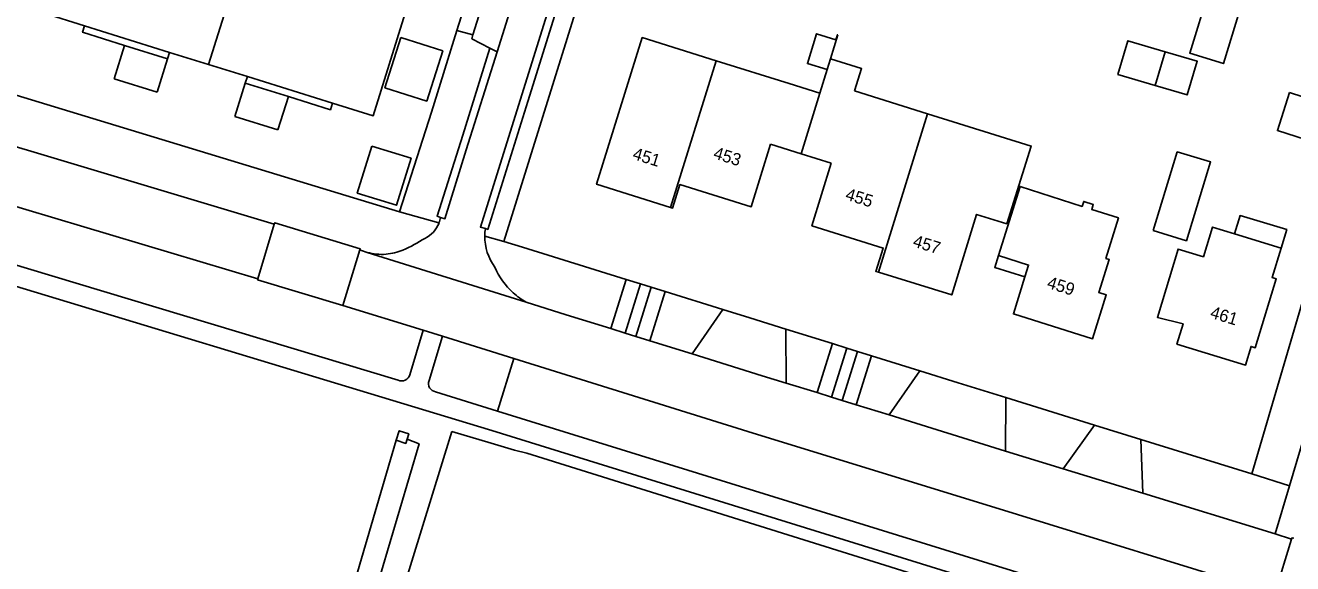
# Model space of a CAD drawing. Extents: x 194485 to 197793, y 468269 to 470822.
# Drawn here: x 197524 to 197647.7, y 468733.3 to 468785.8 of the extents above; entities that cross this region are included whole.
import ezdxf

# ---------------------------------------------------------------- set-up
doc = ezdxf.new("R2010")
doc.units = 0
for name, color, linetype in [('BGT begrenzing pand op maaiveld onder overbouw', 7, 'Continuous'), ('BGT grensvlak begroeid terreindeel', 7, 'Continuous'), ('BGT grensvlak begroeid terreindeel LR', 7, 'Continuous'), ('BGT grensvlak gebouwinstallatie plus 1', 7, 'Continuous'), ('BGT grensvlak onbegroeid terreindeel', 7, 'Continuous'), ('BGT grensvlak pand deel overbouw', 7, 'Continuous'), ('BGT grensvlak pand op maaiveld', 7, 'Continuous'), ('BGT grensvlak pand op maaiveld LR', 7, 'Continuous'), ('BGT grensvlak wegdeel', 7, 'Continuous'), ('BGT lijnelement scheiding hek', 7, 'Continuous'), ('BGT tekst huisnummerreeks', 7, 'Continuous')]:
    doc.layers.add(name, color=color, linetype=linetype)

msp = doc.modelspace()

# ---------------------------------------------------------------- linework, layer by layer
at = {"layer": 'BGT begrenzing pand op maaiveld onder overbouw'}
for p, q in [((197529.81, 468785.71), (197538.11, 468783.12)), ((197545.69, 468780.76), (197553.99, 468778.18))]:
    msp.add_line(p, q, dxfattribs=at)
at = {"layer": 'BGT grensvlak begroeid terreindeel'}
for p, q in [((197554.4, 468709.89), (197565.65, 468746.15)), ((197565.65, 468746.15), (197569.48, 468745.03)), ((197569.48, 468745.03), (197571.77, 468744.34)), ((197571.77, 468744.34), (197572.97, 468744.05)), ((197572.97, 468744.05), (197636.3, 468724.27))]:
    msp.add_line(p, q, dxfattribs=at)
msp.add_lwpolyline([(197560.2, 468745.3), (197549.12, 468707.48), (197551.13, 468706.74), (197562.45, 468744.95), (197561.27, 468745.42)], dxfattribs=at)
at = {"layer": 'BGT grensvlak begroeid terreindeel LR'}
for p, q in [((197560.55, 468767.58), (197564.39, 468766.49)), ((197568.86, 468765.22), (197570.73, 468764.68)), ((197643.7, 468742.02), (197647.37, 468740.86))]:
    msp.add_line(p, q, dxfattribs=at)
at = {"layer": 'BGT grensvlak gebouwinstallatie plus 1'}
for p, q in [((197533.71, 468783.8), (197532.7, 468780.55)), ((197537.91, 468782.48), (197536.9, 468779.24)), ((197532.7, 468780.55), (197536.9, 468779.24)), ((197544.48, 468776.88), (197545.49, 468780.13)), ((197548.68, 468775.57), (197549.69, 468778.81)), ((197544.48, 468776.88), (197548.68, 468775.57))]:
    msp.add_line(p, q, dxfattribs=at)
for points in [[(197634.26, 468779.9), (197630.63, 468780.97), (197631.6, 468784.26), (197635.23, 468783.19)], [(197557.84, 468773.99), (197561.66, 468772.8), (197560.23, 468768.22), (197556.41, 468769.41), (197557.84, 468773.99)], [(197642.02, 468765.44), (197642.55, 468767.22), (197647.11, 468765.84), (197646.56, 468764.05)], [(197618.97, 468763.33), (197618.62, 468762.16), (197621.56, 468761.25)]]:
    msp.add_lwpolyline(points, dxfattribs=at)
at = {"layer": 'BGT grensvlak onbegroeid terreindeel'}
for p, q in [((197579.85, 468793.94), (197570.73, 468764.68)), ((197643.7, 468742.02), (197654.08, 468777.4)), ((197570.73, 468764.68), (197572.55, 468764.12)), ((197572.55, 468764.12), (197582.65, 468760.98)), ((197584.04, 468760.55), (197585.09, 468760.22)), ((197586.45, 468759.8), (197592.09, 468758.05)), ((197598.24, 468756.14), (197602.77, 468754.73)), ((197604.17, 468754.3), (197605.22, 468753.97)), ((197606.58, 468753.55), (197611.29, 468752.09)), ((197619.71, 468749.47), (197628.36, 468746.79)), ((197632.86, 468745.39), (197643.7, 468742.02))]:
    msp.add_line(p, q, dxfattribs=at)
for points in [[(197498.55, 468793.59), (197496.74, 468786.96), (197520.12, 468779.86), (197560.55, 468767.58)], [(197560.55, 468767.58), (197563.65, 468777.28), (197566.14, 468785.27)], [(197560.2, 468745.3), (197560.51, 468746.24), (197561.44, 468745.93), (197561.27, 468745.42)], [(197561.27, 468745.42), (197561.14, 468745), (197560.2, 468745.3)]]:
    msp.add_lwpolyline(points, dxfattribs=at)
at = {"layer": 'BGT grensvlak pand deel overbouw'}
for p, q in [((197533.71, 468783.8), (197537.91, 468782.48)), ((197537.91, 468782.48), (197538.11, 468783.12)), ((197545.69, 468780.76), (197545.49, 468780.13)), ((197545.49, 468780.13), (197549.69, 468778.81))]:
    msp.add_line(p, q, dxfattribs=at)
for points in [[(197529.81, 468785.71), (197529.61, 468785.09), (197533.71, 468783.8)], [(197549.69, 468778.81), (197553.79, 468777.53), (197553.99, 468778.18)]]:
    msp.add_lwpolyline(points, dxfattribs=at)
at = {"layer": 'BGT grensvlak pand op maaiveld'}
for p, q in [((197602.6, 468782.48), (197603.32, 468784.82)), ((197538.11, 468783.12), (197541.9, 468781.94)), ((197635.23, 468783.19), (197634.26, 468779.9)), ((197541.9, 468781.94), (197545.69, 468780.76)), ((197598.57, 468780.08), (197591.42, 468782.31)), ((197602.27, 468781.44), (197601.56, 468779.14)), ((197601.56, 468779.14), (197598.57, 468780.08)), ((197612.07, 468777.14), (197604.94, 468779.36)), ((197596.73, 468774.16), (197599.73, 468773.23)), ((197599.73, 468773.23), (197602.67, 468772.31)), ((197642.02, 468765.44), (197646.56, 468764.05))]:
    msp.add_line(p, q, dxfattribs=at)
for points in [[(197530.8, 468802.84), (197525.85, 468786.94), (197529.81, 468785.71)], [(197545.03, 468791.96), (197548.79, 468790.79), (197549.38, 468792.73), (197557.75, 468790.12), (197557.17, 468788.18), (197561.08, 468786.96), (197557.97, 468776.94), (197553.99, 468778.18)], [(197642.84, 468788.34), (197640.93, 468782.04), (197637.65, 468783.04), (197639.57, 468789.33), (197642.84, 468788.34)], [(197560.67, 468784.57), (197559.11, 468779.67), (197563.19, 468778.38), (197564.75, 468783.27), (197560.67, 468784.57)], [(197591.42, 468782.31), (197584.22, 468784.56), (197579.77, 468770.26), (197586.98, 468768.01)], [(197603.32, 468784.82), (197603.26, 468784.84), (197603.11, 468784.36), (197601.24, 468784.94), (197600.34, 468782.04), (197602.27, 468781.44)], [(197634.26, 468779.9), (197637.4, 468778.97), (197638.37, 468782.26), (197635.23, 468783.19)], [(197602.6, 468782.48), (197605.62, 468781.54), (197604.94, 468779.36)], [(197647.36, 468779.2), (197652.86, 468777.44), (197651.68, 468773.75), (197646.19, 468775.5), (197647.36, 468779.2)], [(197607.26, 468761.68), (197614.42, 468759.47), (197616.85, 468767.32), (197619.81, 468766.42), (197622.17, 468773.99), (197612.07, 468777.14)], [(197586.98, 468768.01), (197587.18, 468767.95), (197587.89, 468770.24), (197594.85, 468768.07), (197596.73, 468774.16)], [(197634.08, 468765.76), (197637.32, 468764.76), (197639.67, 468772.44), (197636.42, 468773.42), (197634.08, 468765.76)], [(197602.67, 468772.31), (197600.78, 468766.22), (197607.73, 468764.05), (197607, 468761.76), (197607.26, 468761.68)], [(197621.56, 468761.25), (197620.43, 468757.62), (197628.16, 468755.21), (197629.49, 468759.47), (197628.76, 468759.7), (197629.78, 468762.93), (197629.46, 468763.03), (197630.68, 468766.98), (197628.08, 468767.81), (197628.23, 468768.3), (197627.3, 468768.6), (197627.14, 468768.11), (197621.08, 468770.06), (197618.97, 468763.33)], [(197642.02, 468765.44), (197639.87, 468766.09), (197638.98, 468763.19), (197636.51, 468763.95), (197634.48, 468757.29), (197636.99, 468756.67), (197636.39, 468754.69), (197643.09, 468752.63), (197643.63, 468754.45), (197644.04, 468754.33), (197646.08, 468761.04), (197645.68, 468761.16), (197646.56, 468764.05)], [(197618.97, 468763.33), (197621.92, 468762.38), (197621.56, 468761.25)]]:
    msp.add_lwpolyline(points, dxfattribs=at)
at = {"layer": 'BGT grensvlak pand op maaiveld LR'}
for p, q in [((197541.9, 468781.94), (197545.03, 468791.96)), ((197586.98, 468768.01), (197591.42, 468782.31)), ((197602.27, 468781.44), (197602.6, 468782.48)), ((197601.56, 468779.14), (197599.73, 468773.23)), ((197607.26, 468761.68), (197612.07, 468777.14))]:
    msp.add_line(p, q, dxfattribs=at)
at = {"layer": 'BGT grensvlak wegdeel'}
for p, q in [((197666.78, 468806.27), (197647.37, 468740.86)), ((197567.36, 468789.19), (197566.14, 468785.27)), ((197567.69, 468784.83), (197568.93, 468788.72)), ((197566.14, 468785.27), (197567.69, 468784.83)), ((197569.36, 468783.52), (197570.08, 468783.17)), ((197546.72, 468761.05), (197490.53, 468777.82)), ((197548.32, 468766.38), (197546.72, 468761.05)), ((197555.02, 468758.46), (197556.67, 468763.88)), ((197572.9, 468758.76), (197557.37, 468763.62)), ((197582.65, 468760.98), (197581.16, 468756.19)), ((197584.04, 468760.55), (197582.55, 468755.76)), ((197582.65, 468760.98), (197584.04, 468760.55)), ((197585.09, 468760.22), (197583.6, 468755.43)), ((197586.45, 468759.8), (197584.96, 468755.01)), ((197585.09, 468760.22), (197586.45, 468759.8)), ((197562.83, 468756.04), (197555.02, 468758.46)), ((197576.79, 468757.55), (197572.9, 468758.76)), ((197581.16, 468756.19), (197576.79, 468757.55)), ((197592.09, 468758.05), (197589.08, 468753.73)), ((197592.09, 468758.05), (197594.72, 468757.23)), ((197594.72, 468757.23), (197598.24, 468756.14)), ((197562.83, 468756.04), (197561.53, 468751.69)), ((197564.74, 468755.45), (197562.83, 468756.04)), ((197582.55, 468755.76), (197581.16, 468756.19)), ((197583.6, 468755.43), (197582.55, 468755.76)), ((197598.24, 468756.14), (197598.28, 468750.87)), ((197563.42, 468751.13), (197564.74, 468755.45)), ((197571.7, 468753.27), (197564.74, 468755.45)), ((197584.96, 468755.01), (197583.6, 468755.43)), ((197589.08, 468753.73), (197584.96, 468755.01)), ((197602.77, 468754.73), (197601.28, 468749.95)), ((197602.77, 468754.73), (197604.17, 468754.3)), ((197570.11, 468748.15), (197571.7, 468753.27)), ((197604.17, 468754.3), (197602.68, 468749.51)), ((197605.22, 468753.97), (197603.73, 468749.19)), ((197606.58, 468753.55), (197605.09, 468748.77)), ((197605.22, 468753.97), (197606.58, 468753.55)), ((197611.29, 468752.09), (197608.32, 468747.78)), ((197611.29, 468752.09), (197615.05, 468750.92)), ((197601.28, 468749.95), (197598.28, 468750.87)), ((197615.05, 468750.92), (197619.71, 468749.47)), ((197570.11, 468748.15), (197564.05, 468750.03)), ((197602.68, 468749.51), (197601.28, 468749.95)), ((197603.73, 468749.19), (197602.68, 468749.51)), ((197619.65, 468744.25), (197619.71, 468749.47)), ((197605.09, 468748.77), (197603.73, 468749.19)), ((197605.09, 468748.77), (197608.32, 468747.78)), ((197608.32, 468747.78), (197619.65, 468744.25)), ((197628.36, 468746.79), (197625.3, 468742.53)), ((197628.36, 468746.79), (197632.86, 468745.39)), ((197632.86, 468745.39), (197633.05, 468740.14)), ((197619.65, 468744.25), (197625.3, 468742.53)), ((197633.05, 468740.14), (197625.3, 468742.53)), ((197647.37, 468740.86), (197645.97, 468736.17)), ((197633.05, 468740.14), (197645.97, 468736.17)), ((197645.97, 468736.17), (197647.58, 468735.66)), ((197645.94, 468730.34), (197647.58, 468735.66))]:
    msp.add_line(p, q, dxfattribs=at)
for points in [[(197587.57, 468827.23), (197580.49, 468804.54), (197574.6, 468785.73), (197568.43, 468766.09), (197568.92, 468765.94)], [(197577.8, 468793.56), (197573.05, 468778.35), (197569.15, 468765.86), (197568.92, 468765.94)], [(197571.82, 468788.86), (197570.93, 468785.96), (197570.08, 468783.17)], [(197569.36, 468783.52), (197567.59, 468784.45), (197567.69, 468784.83)], [(197569.36, 468783.52), (197566.73, 468775.05), (197564.21, 468767.14), (197564.54, 468767.03)], [(197570.08, 468783.17), (197567.05, 468773.62), (197564.96, 468766.9), (197564.54, 468767.03)], [(197504.81, 468779.39), (197525.21, 468773.29), (197548.32, 468766.38)], [(197481.33, 468772.89), (197514.11, 468763.03), (197569.55, 468746.25), (197622.79, 468729.73), (197643.24, 468723.39)], [(197560.4, 468751.15), (197529, 468760.62), (197489.79, 468772.43)], [(197556.67, 468763.88), (197556.7, 468763.98), (197548.36, 468766.52), (197548.32, 468766.38)], [(197546.72, 468761.05), (197546.69, 468760.95), (197555.01, 468758.43), (197555.02, 468758.46)], [(197644.01, 468730.93), (197620.85, 468738.08), (197594.53, 468746.16), (197571.7, 468753.27)], [(197598.28, 468750.87), (197595.92, 468751.6), (197589.08, 468753.73)], [(197643.72, 468725.31), (197640.71, 468726.26), (197570.11, 468748.15)], [(197647.58, 468735.66), (197647.62, 468735.8), (197647.79, 468735.76)]]:
    msp.add_lwpolyline(points, dxfattribs=at)
for centre, radius, start, end in [((197561.83, 468767.49), 2.74, 338.7111, 350.4378), ((197561.8, 468767.49), 2.78, 296.0343, 338.8407), ((197574.1, 468765.18), 5.24, 171.6775, 179.586), ((197553.08, 468781), 18.84, 294.4438, 301.8317), ((197574.03, 468765.19), 5.17, 179.6698, 215.5494), ((197558.71, 468768.44), 5, 245.9102, 254.4398), ((197558.8, 468768.7), 5.27, 254.2508, 274.5914), ((197558.79, 468768.75), 5.32, 274.6279, 293.0364), ((197576.59, 468765.18), 7.4, 203.9216, 227.9829), ((197576.6, 468765.16), 7.39, 227.8513, 240.0187), ((197560.72, 468751.94), 0.852, 247.7847, 343.3958), ((197564.18, 468750.83), 0.814, 158.8268, 260.4037)]:
    msp.add_arc(centre, radius, start, end, dxfattribs=at)
at = {"layer": 'BGT lijnelement scheiding hek'}
for p, q in [((197554.4, 468709.89), (197565.65, 468746.15)), ((197565.65, 468746.15), (197569.48, 468745.03)), ((197569.48, 468745.03), (197571.77, 468744.34)), ((197571.77, 468744.34), (197572.97, 468744.05)), ((197572.97, 468744.05), (197636.3, 468724.27))]:
    msp.add_line(p, q, dxfattribs=at)

# ---------------------------------------------------------------- texts
at = {"layer": 'BGT tekst huisnummerreeks'}
for s, rotation, p in [('451', 342.6, (197583.2, 468772.75)), ('453', 342.7, (197591.08, 468772.81)), ('455', 342.7, (197603.96, 468768.79)), ('457', 342.9, (197610.54, 468764.22)), ('459', 342.7, (197623.63, 468760.18)), ('461', 343, (197639.55, 468757.27))]:
    msp.add_text(s, height=1.2, rotation=rotation, dxfattribs=at).set_placement(p)

doc.saveas('drawing.dxf')
